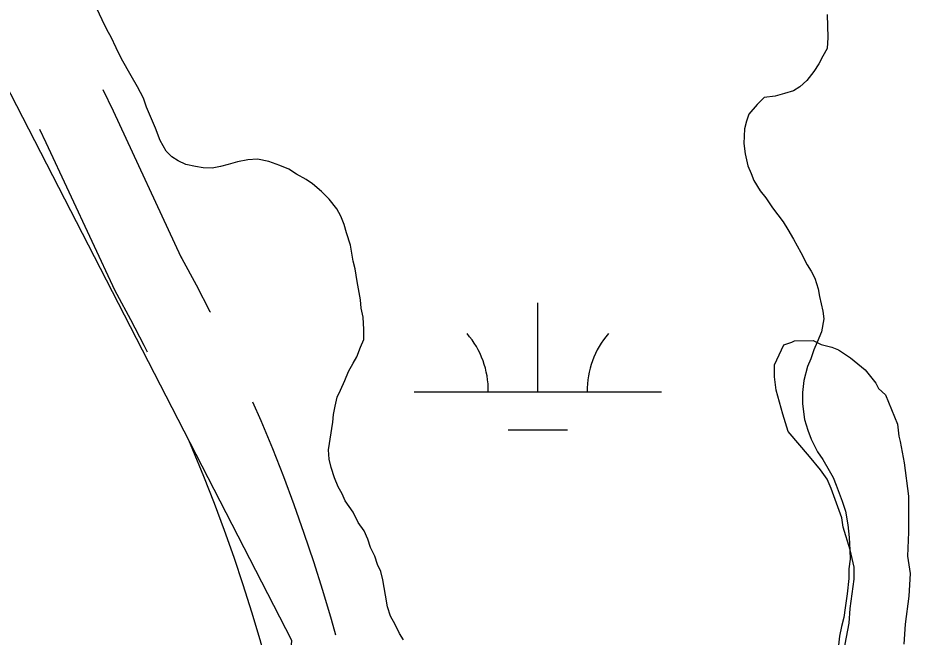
# Model space of a CAD drawing. Extents: x 3177185 to 3215018, y 812988 to 838321.
# Drawn here: x 3188503.6 to 3188864.2, y 829883 to 830133.3 of the extents above; entities that cross this region are included whole.
import ezdxf

# ---------------------------------------------------------------- set-up
doc = ezdxf.new("R2010")
doc.units = 0
for name, color, linetype in [('V-ROAD-CNTR', 7, 'Continuous'), ('V-SITE-VEGE', 7, 'Continuous'), ('V-TOPO-SHOR', 7, 'Continuous'), ('V-WETL-SWMP', 7, 'Continuous')]:
    doc.layers.add(name, color=color, linetype=linetype)

msp = doc.modelspace()

# ---------------------------------------------------------------- linework, layer by layer
at = {"layer": 'V-ROAD-CNTR'}
for points in [[(3188537.87, 830104.29), (3188542.03, 830095.74), (3188569.48, 830036.7), (3188569.85, 830036.03), (3188575.62, 830025.4), (3188581.23, 830014.61), (3188581.39, 830014.29)], [(3188512.31, 830088.25), (3188514.93, 830082.86), (3188542.72, 830023.09), (3188543.54, 830021.61), (3188549.13, 830011.32), (3188554.5, 830000.99), (3188555.86, 829998.26)], [(3188598.47, 829978.13), (3188601.78, 829970.51), (3188606.44, 829959.27), (3188610.89, 829947.95), (3188615.15, 829936.55), (3188619.21, 829925.08), (3188623.07, 829913.55), (3188626.72, 829901.94), (3188630.17, 829890.27), (3188631.92, 829883.98)], [(3188572.76, 829962.02), (3188574.16, 829958.79), (3188578.62, 829948.04), (3188582.88, 829937.2), (3188586.95, 829926.3), (3188590.84, 829915.32), (3188594.53, 829904.28), (3188598.03, 829893.18), (3188601.33, 829882.01), (3188604.08, 829872.11), (3188604.37, 829868.04), (3188604.4, 829867.41)]]:
    msp.add_lwpolyline(points, dxfattribs=at)
at = {"layer": 'V-SITE-VEGE'}
for points in [[(3188827.94, 829950.58), (3188823.6, 829955.95), (3188814.94, 829966.15), (3188812.75, 829973.14), (3188810.01, 829982.83), (3188809.45, 829988.21), (3188809.42, 829993.06), (3188813.16, 830001.16), (3188816.39, 830002.25), (3188817.46, 830002.79), (3188825, 830002.83), (3188828.24, 830001.22), (3188832.56, 830000.17), (3188835.26, 829999.1), (3188840.12, 829995.89), (3188846.07, 829991.07), (3188850.4, 829985.7), (3188851.49, 829983.55), (3188854.2, 829980.87), (3188859.1, 829969.04), (3188859.66, 829964.19), (3188860.21, 829962.04), (3188861.87, 829953.43), (3188863.54, 829939.97), (3188863.61, 829925.42), (3188863.11, 829915.72), (3188864.22, 829908.72), (3188863.73, 829899.56), (3188862.16, 829888.24), (3188861.66, 829880.16)], [(3188837.43, 829877.35), (3188839.53, 829888.68), (3188840.04, 829894.6), (3188841.61, 829906.46), (3188841.58, 829911.31), (3188839.94, 829918.31), (3188837.2, 829927.46), (3188836.64, 829931.22), (3188832.28, 829943.06), (3188830.65, 829946.82), (3188827.94, 829950.58)]]:
    msp.add_lwpolyline(points, dxfattribs=at)
at = {"layer": 'V-TOPO-SHOR'}
msp.add_lwpolyline([(3188167.64, 829958.57), (3187804.79, 830656.36), (3187804.79, 830663.34), (3187825.72, 830698.23), (3187895.5, 830740.1), (3187916.44, 830747.07), (3188083.91, 830816.85), (3188097.86, 830816.85), (3188139.73, 830726.14), (3188307.2, 830433.07), (3188370, 830356.31), (3188614.22, 829881.82), (3188607.25, 829784.13), (3188600.27, 829721.33), (3188614.22, 829672.48), (3188739.83, 829386.39), (3188544.45, 829281.72), (3188537.47, 829281.72), (3188495.6, 829302.65)], close=True, dxfattribs=at)
at = {"layer": 'V-WETL-SWMP'}
for p, q in [((3188713.7, 829982.17), (3188713.7, 830018.17)), ((3188663.7, 829982.17), (3188763.7, 829982.17)), ((3188701.7, 829966.74), (3188725.7, 829966.74))]:
    msp.add_line(p, q, dxfattribs=at)
for points in [[(3188629.39, 829954.87), (3188629.12, 829958.74), (3188630.87, 829969.86), (3188631.12, 829972.96), (3188631.88, 829976.33), (3188632.64, 829979.95), (3188633.92, 829982.8), (3188635.71, 829986.68), (3188637.24, 829990.31), (3188639.04, 829993.67), (3188640.57, 829996.26), (3188642.11, 830000.15), (3188643.38, 830003.25), (3188643.37, 830007.39), (3188643.08, 830012.3), (3188642.29, 830015.91), (3188642.02, 830019.27), (3188640.69, 830026.76), (3188639.89, 830031.92), (3188639.1, 830035.02), (3188638.04, 830041.47), (3188636.47, 830046.38), (3188635.42, 830049.73), (3188634.11, 830053.09), (3188632.55, 830056.18), (3188629.43, 830060.04), (3188626.31, 830063.13), (3188622.68, 830066.21), (3188620.09, 830068.01), (3188616.2, 830070.06), (3188613.09, 830072.11), (3188609.47, 830073.65), (3188605.07, 830075.18), (3188600.41, 830076.19), (3188596.54, 830075.91), (3188592.41, 830075.12), (3188588.54, 830074.07), (3188585.44, 830073.28), (3188582.08, 830072.49), (3188578.46, 830072.73), (3188575.36, 830073.23), (3188571.48, 830073.99), (3188568.37, 830075.53), (3188565.78, 830077.07), (3188563.45, 830079.38), (3188561.1, 830083.76), (3188559.27, 830088.66), (3188555.61, 830097.17), (3188554.3, 830100.79), (3188551.96, 830105.43), (3188549.35, 830109.81), (3188545.44, 830116.77), (3188543.36, 830121.15), (3188541.27, 830125.53), (3188539.71, 830128.37), (3188537.62, 830132.49), (3188535.53, 830137.14)], [(3188830.65, 830134.61), (3188830.95, 830125.31), (3188830.71, 830120.91)], [(3188830.71, 830120.91), (3188828.92, 830117.8), (3188827.38, 830114.7), (3188825.33, 830111.58), (3188822.5, 830107.96), (3188819.67, 830105.36), (3188817.1, 830103.8), (3188813.48, 830102.74), (3188809.61, 830101.69), (3188805.22, 830101.16), (3188802.39, 830098.3), (3188799.05, 830094.41), (3188798.03, 830091.56), (3188797.27, 830088.46), (3188797.04, 830082.51), (3188797.57, 830078.38), (3188798.63, 830073.48), (3188799.94, 830070.38), (3188800.98, 830067.54), (3188803.58, 830063.42), (3188805.92, 830060.59), (3188808.53, 830056.47), (3188812.95, 830050.8), (3188814.77, 830047.71), (3188817.11, 830043.84), (3188819.98, 830038.43), (3188822.58, 830033.53), (3188824.15, 830030.96), (3188825.71, 830028.12), (3188827.02, 830023.73), (3188827.55, 830020.63), (3188828.87, 830014.7), (3188829.4, 830011.6), (3188828.39, 830006.43), (3188826.6, 830002.28), (3188825.33, 829999.18), (3188824.05, 829995.55), (3188822.77, 829992.45), (3188821.25, 829986.75), (3188820.75, 829981.84), (3188820.77, 829977.45), (3188821.05, 829974.09), (3188821.58, 829970.99), (3188822.89, 829966.6), (3188824.2, 829962.99), (3188826.81, 829957.84), (3188828.89, 829954.74), (3188831.49, 829950.36), (3188833.06, 829947.53), (3188834.36, 829944.43), (3188836.72, 829937.98), (3188838.03, 829933.85), (3188839.09, 829928.43), (3188839.63, 829923.27), (3188839.91, 829918.1), (3188839.93, 829914.48), (3188839.43, 829910.6), (3188839.44, 829906.73), (3188838.7, 829900.52), (3188837.95, 829894.83), (3188837.45, 829890.96), (3188836.43, 829887.33), (3188835.67, 829883.45), (3188835.18, 829878.54)], [(3188659.44, 829881.87), (3188657.88, 829884.45), (3188656.06, 829888.06), (3188654.23, 829891.41), (3188652.92, 829895.28), (3188652.12, 829899.93), (3188651.59, 829903.03), (3188651.06, 829906.13), (3188650.27, 829909.48), (3188648.97, 829912.32), (3188647.92, 829915.67), (3188646.09, 829919.28), (3188645.04, 829922.64), (3188643.48, 829925.99), (3188641.14, 829929.34), (3188639.05, 829933.46), (3188635.93, 829938.1), (3188634.62, 829940.94), (3188633.06, 829943.77), (3188631.49, 829947.38), (3188630.18, 829951.51), (3188629.39, 829954.87)]]:
    msp.add_lwpolyline(points, dxfattribs=at)
for centre, start, end in [((3188658.46, 829982.65), 359.2282, 40.7718), ((3188768.94, 829982.65), 139.2282, 180.7718)]:
    msp.add_arc(centre, 35.25, start, end, dxfattribs=at)

doc.saveas('drawing.dxf')
